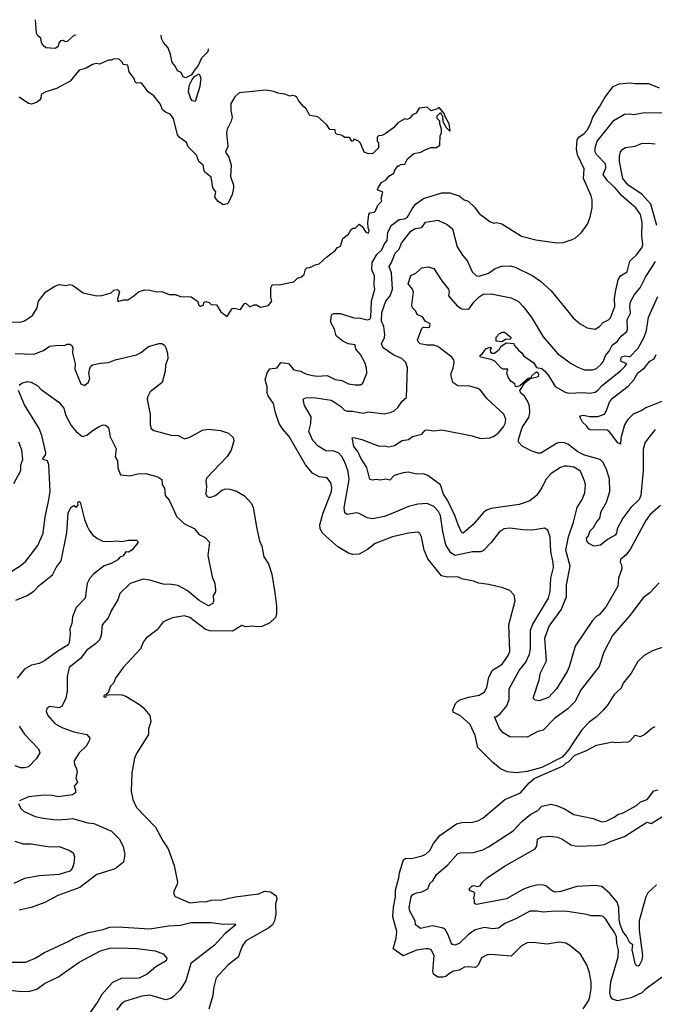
# Model space of a CAD drawing. Extents: x 1678431 to 1860718, y 384618 to 522882.
# Tile 343 of 473: x 1783519 to 1788279, y 511888 to 519276. Entities that reach past the tile are written whole.
import ezdxf

# ---------------------------------------------------------------- set-up
doc = ezdxf.new("R2010")
doc.units = 0

msp = doc.modelspace()

# ---------------------------------------------------------------- linework, layer by layer
at = {"layer": '0CON10XD'}
for points in [[(1783943.2, 519160.6), (1783925, 519158.2), (1783875, 519112), (1783859.3, 519109.3), (1783845, 519118.8), (1783825, 519117.5), (1783814.2, 519105), (1783805, 519072.5), (1783785, 519060), (1783715, 519065.6), (1783695, 519081.2), (1783682.5, 519105), (1783677.1, 519137.1), (1783655, 519155.5), (1783643.8, 519175), (1783638.1, 519276.1)], [(1784932.2, 519058.4), (1784931.2, 519035), (1784881.5, 518988.5), (1784857.9, 518932.1), (1784828.8, 518895), (1784808, 518862), (1784765, 518839.2), (1784745, 518846.2), (1784728.9, 518878.9), (1784701.7, 518891.7), (1784687.9, 518925), (1784663.8, 518955), (1784650.9, 519015), (1784632.1, 519065), (1784597.5, 519105), (1784582.5, 519135), (1784579.6, 519160.5)], [(1783340.9, 517009.1), (1783522.7, 517007.3), (1783554.1, 517015.9), (1783615, 517056.2), (1783651.2, 517115), (1783660, 517165), (1783716, 517234), (1783783.1, 517276.9), (1783815, 517289.2), (1783865, 517281.8), (1783895, 517287.9), (1783915, 517284.5), (1783995, 517226.7), (1784095, 517204.4), (1784134.2, 517205.8), (1784203.9, 517226.1), (1784223.9, 517246.1), (1784251.7, 517251.7), (1784266.7, 517236.7), (1784251.7, 517178.3), (1784255, 517162.5), (1784296.4, 517173.6), (1784330, 517175), (1784375, 517203.3), (1784410, 517235), (1784455, 517248.8), (1784495, 517246.7), (1784546.4, 517233.6), (1784586.1, 517236.1), (1784640, 517215), (1784685, 517213.3), (1784725, 517200), (1784805, 517197.5), (1784823.3, 517183.3), (1784852.5, 517165), (1784862.5, 517135), (1784875, 517127.5), (1784896.4, 517133.6), (1784900, 517155), (1784915, 517162.5), (1784940, 517155), (1784955, 517140), (1784995, 517136.7), (1785026.7, 517085), (1785075, 517050), (1785111.7, 517108.3), (1785125, 517112.5), (1785175, 517102.5), (1785205, 517147.5), (1785215, 517150), (1785245, 517122.5), (1785277, 517137), (1785295, 517137.5), (1785325, 517120), (1785385, 517132.5), (1785410, 517165), (1785402.5, 517195), (1785403.3, 517265), (1785415, 517290), (1785465, 517286.7), (1785575, 517310), (1785603.9, 517336.1), (1785633.6, 517346.4), (1785652.5, 517365), (1785663.3, 517405), (1785672.5, 517415), (1785695, 517417.5), (1785735, 517437.5), (1785766.1, 517443.9), (1785820, 517495), (1785886.4, 517543.6), (1785903.6, 517566.4), (1785925, 517577.5), (1785942.5, 517635), (1785985, 517667.5), (1786005, 517702.5), (1786018.3, 517711.7), (1786035, 517712.5), (1786065, 517740.8), (1786088.1, 517725), (1786115, 517681.2), (1786135.7, 517674.3), (1786141.2, 517695), (1786133.3, 517713.3), (1786130.3, 517755), (1786138.6, 517815), (1786145, 517826), (1786176.9, 517833.1), (1786188.1, 517841.9), (1786205.7, 517885), (1786234, 517915), (1786231.4, 517935), (1786241.7, 517981.7), (1786207, 517997), (1786202.5, 518005), (1786206.7, 518015), (1786232.5, 518055), (1786266.7, 518075), (1786287, 518103), (1786326.4, 518123.6), (1786333, 518147), (1786355, 518180), (1786365, 518180), (1786375, 518190), (1786408.3, 518191.7), (1786427, 518233), (1786475, 518272.5), (1786528.3, 518281.7), (1786559.3, 518300.7), (1786603.6, 518316.4), (1786645, 518317.5), (1786670, 518335), (1786672.5, 518405), (1786681.7, 518428.3), (1786682.5, 518455), (1786670, 518495), (1786670, 518515), (1786650, 518535), (1786650, 518555), (1786671.7, 518578.3), (1786678.3, 518578.3), (1786680, 518565), (1786690, 518555), (1786691.7, 518511.7), (1786717, 518467), (1786745, 518440), (1786747.5, 518445), (1786740, 518495), (1786707.5, 518555), (1786705, 518570), (1786665, 518617.5), (1786652.5, 518607.5), (1786605, 518592.5), (1786575, 518620), (1786515, 518612.5), (1786492.5, 518575), (1786465, 518562.5), (1786445, 518537.5), (1786425, 518527.5), (1786408.3, 518531.7), (1786355, 518502.5), (1786322.5, 518465), (1786260.7, 518419.3), (1786235, 518407.5), (1786210, 518405), (1786200, 518395), (1786200, 518365), (1786210, 518355), (1786210, 518315), (1786167, 518273), (1786135, 518270), (1786101.7, 518281.7), (1786075, 518350), (1786058.3, 518368.3), (1786025, 518380), (1786018.3, 518361.7), (1786010, 518365), (1785991.7, 518391.7), (1785955, 518392.5), (1785937, 518407), (1785895, 518417.5), (1785887.5, 518425), (1785885, 518450), (1785845, 518452.5), (1785819.3, 518489.3), (1785756.1, 518546.1), (1785695, 518556.7), (1785668, 518608), (1785646.7, 518625), (1785609.3, 518669.3), (1785596.7, 518695), (1785585, 518703.3), (1785565, 518707.5), (1785545, 518702.5), (1785506.4, 518716.4), (1785453.9, 518723.9), (1785425, 518736.7), (1785365, 518748), (1785165, 518727.5), (1785131.7, 518698.3), (1785103, 518647), (1785102, 518595), (1785113.6, 518543.6), (1785105.6, 518514.4), (1785075.7, 518454.3), (1785070, 518425), (1785080, 518325), (1785062.7, 518282.7), (1785088.8, 518245), (1785105.5, 518185.5), (1785099.5, 518099.5), (1785122, 518035), (1785122.5, 518015), (1785112.5, 517965), (1785085.7, 517905), (1785075, 517894), (1785045, 517886), (1785005, 517913.3), (1784982, 517945), (1784991.2, 517985), (1784968.8, 518015), (1784955, 518093.3), (1784905.8, 518135), (1784895.7, 518185), (1784861.8, 518211.8), (1784845, 518259.2), (1784782.8, 518322.8), (1784770, 518355), (1784714.4, 518394.4), (1784701.7, 518411.7), (1784673.3, 518535), (1784646.4, 518566.4), (1784611.7, 518581.7), (1784590.5, 518600.5), (1784572.5, 518645), (1784523.9, 518703.9), (1784482.5, 518735), (1784437.5, 518795), (1784425, 518802.5), (1784395, 518800), (1784385, 518810), (1784377.5, 518835), (1784340, 518885), (1784330, 518935), (1784295, 518940), (1784290, 518955), (1784265, 518980), (1784225, 518982.5), (1784207, 518973), (1784185, 518972.5), (1784116.4, 518943.6), (1784095, 518946.2), (1784065, 518940), (1784018, 518912), (1783965, 518896.2), (1783896.3, 518813.7), (1783795, 518760.8), (1783714.5, 518735.5), (1783679.4, 518715), (1783678.1, 518685), (1783668.3, 518671.7), (1783645, 518654.2), (1783607.3, 518642.7), (1783585, 518648), (1783515, 518695.8)], [(1784835, 518662.5), (1784815, 518666.2), (1784802.6, 518682.6), (1784785.6, 518735), (1784786.6, 518756.6), (1784793.4, 518786.6), (1784813.2, 518826.8), (1784830.5, 518849.5), (1784865, 518870), (1784877.5, 518837.5), (1784869.5, 518775), (1784835, 518662.5)], [(1787672.5, 513855), (1787638.8, 513801.2), (1787587, 513743), (1787435, 513663.8), (1787325, 513636), (1787245, 513624), (1787175, 513632), (1787125.6, 513655.6), (1787065, 513706), (1786955, 513814.2), (1786935.4, 513905), (1786897.7, 513987.7), (1786825, 514053.3), (1786770.7, 514080.7), (1786767.5, 514095), (1786786.7, 514145), (1786815, 514171.2), (1786885, 514194), (1786965, 514208.6), (1787005, 514234), (1787021.9, 514265), (1787037.8, 514342.2), (1787064.6, 514395.4), (1787138.5, 514441.5), (1787183.7, 514506.3), (1787194.4, 514535), (1787187.8, 514735), (1787236.2, 514915), (1787228.3, 514958.3), (1787195, 514992.5), (1787143, 515013), (1787038.3, 515038.3), (1786963, 515047), (1786922.3, 515062.3), (1786835, 515080), (1786806.2, 515096.2), (1786724, 515094), (1786683.3, 515103.3), (1786581, 515231), (1786553.8, 515295), (1786532.2, 515395), (1786519.6, 515419.6), (1786505, 515430.6), (1786435, 515423.6), (1786315, 515394.6), (1786186.1, 515346.1), (1786128.3, 515301.7), (1786065, 515265.6), (1786015, 515262.7), (1785985, 515273.5), (1785905, 515321.5), (1785791.5, 515421.5), (1785772.9, 515455), (1785770, 515485), (1785794.1, 515575.9), (1785858.5, 515735), (1785860, 515765), (1785851.7, 515801.7), (1785825, 515838.1), (1785765, 515845.8), (1785715, 515872.9), (1785663.1, 515935), (1785539.7, 516149.7), (1785490.8, 516205), (1785466.2, 516245), (1785438.8, 516325), (1785422.5, 516395), (1785383.4, 516453.4), (1785376.3, 516475), (1785374.7, 516524.7), (1785359.6, 516575), (1785374.1, 516625.9), (1785395, 516655.6), (1785448.9, 516665), (1785476.9, 516703.1), (1785535, 516695.7), (1785575, 516648.2), (1785625, 516639.5), (1785665, 516619.2), (1785715, 516605.6), (1785755, 516600.8), (1785825.3, 516605.3), (1785885.4, 516575.4), (1785935, 516567.7), (1785985, 516544.4), (1786035, 516535.7), (1786074.3, 516535.7), (1786092.4, 516547.6), (1786122.5, 516625), (1786120.6, 516665), (1786106.7, 516705), (1786075, 516764), (1786040.6, 516805), (1786035, 516835.7), (1785983.6, 516843.6), (1785941.9, 516865), (1785893.1, 516905), (1785879.4, 516955), (1785853.5, 517005), (1785855, 517052.5), (1785863.5, 517066.5), (1785875, 517071.4), (1785925, 517070.9), (1786025, 517038.1), (1786075, 517037.3), (1786125.3, 517024.7), (1786145, 517027.9), (1786153.6, 517045), (1786157.5, 517165), (1786182.1, 517255), (1786177.2, 517285), (1786180, 517355), (1786159, 517399), (1786163, 517455), (1786196.7, 517515), (1786235, 517549.1), (1786256.1, 517595), (1786275, 517618.7), (1786280.4, 517679.6), (1786305, 517731.1), (1786365, 517777.6), (1786405, 517781.8), (1786425, 517791.1), (1786462, 517858), (1786488.1, 517891.9), (1786546.8, 517933.2), (1786685, 517975.7), (1786745, 517976.1), (1786815.6, 517955), (1786853.9, 517923.9), (1786883.8, 517913.8), (1786929.3, 517869.3), (1786965, 517821.2), (1787045, 517760.8), (1787075, 517750), (1787095, 517753.3), (1787135, 517743.8), (1787282.3, 517652.3), (1787390, 517625), (1787548.3, 517601.7), (1787596.1, 517603.9), (1787663.6, 517626.4), (1787685, 517637.5), (1787731.7, 517678.3), (1787778.3, 517741.7), (1787798.8, 517795), (1787812.5, 517865), (1787813.3, 517925), (1787806.4, 517953.6), (1787747.5, 518085), (1787753.9, 518156.1), (1787702.7, 518262.7), (1787695.2, 518305), (1787699.3, 518375), (1787715, 518396.2), (1787749.9, 518420.1), (1787775, 518446.7), (1787800, 518495), (1787816.6, 518545), (1787868.7, 518621.3), (1787907.3, 518692.7), (1787971.4, 518775), (1788015.5, 518794.5), (1788095, 518802.5), (1788137, 518797), (1788235, 518798.4), (1788315, 518764.6)], [(1788315, 515050), (1788245, 514976.2), (1788195, 514938.8), (1788095, 514805.7), (1787965.6, 514655), (1787900.6, 514529.4), (1787866.2, 514423.8), (1787730.5, 514249.5), (1787682.4, 514157.6), (1787630, 514105), (1787532.5, 514035), (1787445, 513946), (1787405, 513935.5), (1787325, 513893.6), (1787195, 513895.6), (1787146.1, 513926.1), (1787118.9, 513958.9), (1787080, 514045), (1787095, 514048.1), (1787122.7, 514067.3), (1787173.2, 514126.8), (1787190, 514175), (1787191.5, 514255), (1787265.9, 514394.1), (1787315.2, 514454.8), (1787343.8, 514515), (1787349.7, 514555), (1787350, 514695), (1787368.8, 514741.2), (1787485.4, 514935), (1787497.3, 514985), (1787503.8, 515085), (1787523.1, 515165), (1787521.3, 515201.3), (1787503.9, 515285), (1787496.7, 515395), (1787480, 515445), (1787455, 515460.8), (1787365, 515446.7), (1787292.1, 515447.9), (1787195, 515459.6), (1787153.8, 515456.2), (1787115, 515431.4), (1787055, 515354.2), (1786995, 515291.5), (1786975, 515283.8), (1786915, 515282.1), (1786785, 515256.9), (1786751.5, 515275), (1786714.7, 515334.7), (1786692.7, 515435), (1786675.8, 515555), (1786659.7, 515585), (1786625, 515622.9), (1786575, 515646.4), (1786505, 515641.1), (1786435.5, 515624.5), (1786335, 515580.6), (1786255, 515547.3), (1786165, 515530.5), (1786125, 515537.5), (1786065, 515571.9), (1786046.4, 515576.4), (1785975, 515564.3), (1785956.7, 515576.7), (1785953.6, 515613.6), (1785989.6, 515825), (1785981.5, 515885), (1785958.7, 515955), (1785935, 515999.4), (1785910.6, 516025), (1785875, 516038), (1785815, 516042), (1785757, 516077), (1785718.8, 516118.8), (1785687, 516185), (1785702.6, 516245), (1785704.6, 516295), (1785655, 516380), (1785644.2, 516425), (1785652.5, 516435), (1785665, 516438), (1785725, 516440.8), (1785855, 516420), (1785888.3, 516401.7), (1785925, 516377.3), (1785955, 516346.2), (1785975, 516338.1), (1786015, 516338.9), (1786095, 516322.5), (1786135, 516332.5), (1786255, 516319.2), (1786305, 516330), (1786327.9, 516342.1), (1786354, 516365), (1786387.5, 516412.5), (1786419.4, 516440.6), (1786428, 516665), (1786416, 516705), (1786386.2, 516735), (1786325, 516758.5), (1786245, 516812.9), (1786232.1, 516845), (1786255, 516891.2), (1786257.9, 516915), (1786250.4, 516975), (1786233.9, 517015), (1786235, 517080), (1786264.7, 517165.3), (1786296.5, 517203.5), (1786315.4, 517255), (1786307.7, 517377.7), (1786290, 517425), (1786306.8, 517453.2), (1786334.5, 517525), (1786365.3, 517554.7), (1786381.7, 517598.3), (1786451.8, 517688.2), (1786485, 517709.2), (1786535, 517716.9), (1786563.8, 517756.2), (1786655, 517770.6), (1786725, 517738.6), (1786765, 517708), (1786800.7, 517570.7), (1786839.3, 517509.3), (1786876.9, 517465), (1786911.9, 517385), (1786945, 517354.3), (1786965, 517350.5), (1787035.2, 517374.8), (1787085, 517409.6), (1787135, 517427.7), (1787198.5, 517428.5), (1787235, 517418.1), (1787368, 517355), (1787424.6, 517314.6), (1787505, 517242), (1787669.1, 517039.1), (1787723.4, 516993.4), (1787775, 516964.2), (1787835.6, 516954.4), (1787868, 516975), (1787895.4, 517004.6), (1787935.3, 517024.7), (1787950.2, 517039.8), (1787983.8, 517125), (1787981.2, 517181.2), (1787987.1, 517235), (1788008.4, 517325), (1788025.6, 517355), (1788076.2, 517385), (1788095.4, 517465), (1788145, 517512.2), (1788185.5, 517565), (1788193.6, 517586.4), (1788185.9, 517655.9), (1788188.2, 517755), (1788175, 517814.2), (1788140.5, 517865), (1788036.4, 517955), (1787985, 518015.4), (1787927.8, 518067.8), (1787896, 518115), (1787914.7, 518165.3), (1787913.9, 518195), (1787846.2, 518265), (1787836.2, 518285), (1787834.5, 518315), (1787850, 518365), (1787977.6, 518522.4), (1788055, 518566.9), (1788095, 518570.8), (1788125, 518565.7), (1788205, 518578.5), (1788495, 518574)], [(1788297.1, 517732.9), (1788252.9, 517892.9), (1788185, 517966.9), (1788083.5, 518033.5), (1788042.8, 518085), (1788018, 518212), (1788018, 518252), (1788026.4, 518283.6), (1788042, 518305), (1788063.6, 518316.4), (1788135, 518327.1), (1788183.6, 518346.4), (1788235, 518348.9), (1788285.5, 518345.5)], [(1788325, 515630), (1788245, 515560.8), (1788215, 515518), (1788099.2, 515305), (1788068.7, 515261.3), (1788025.7, 515225), (1788022.5, 515205), (1788032.5, 515185), (1788035.8, 515155), (1788010, 515085), (1788005.4, 515024.6), (1787916.7, 514873.3), (1787865, 514810), (1787843, 514797), (1787815, 514768.1), (1787685, 514576), (1787640.5, 514419.5), (1787625, 514384.2), (1787544.4, 514255), (1787485, 514190), (1787415, 514165.8), (1787385, 514170), (1787370, 514185), (1787416.2, 514323.8), (1787426.2, 514375), (1787469.2, 514465), (1787457.8, 514635), (1787490.4, 514725), (1787581.3, 514848.7), (1787619.2, 514945), (1787621.3, 515035), (1787647.1, 515175), (1787615.3, 515294.7), (1787635.3, 515394.7), (1787674, 515506), (1787701.2, 515615), (1787738.4, 515675), (1787758.4, 515725), (1787762.5, 515785), (1787758.6, 515808.6), (1787725, 515889.4), (1787675, 515917.8), (1787626.5, 515926.5), (1787603.6, 515926.4), (1787575, 515916.9), (1787505, 515871.1), (1787465.6, 515825), (1787435.4, 515764.6), (1787394.4, 515705), (1787345, 515666.9), (1787265, 515637.8), (1787055, 515608.7), (1787020, 515595), (1786995, 515575.6), (1786920.8, 515489.2), (1786845, 515423.8), (1786835, 515426.7), (1786806.8, 515486.8), (1786783.7, 515555), (1786730.3, 515665), (1786696.9, 515715), (1786675.4, 515785), (1786580.8, 515855), (1786547.7, 515867.7), (1786495, 515865.5), (1786435, 515881.5), (1786395, 515876.9), (1786328.8, 515855), (1786295, 515820.8), (1786265, 515829.2), (1786225, 515821.4), (1786195, 515827.1), (1786165, 515820.6), (1786144.3, 515825), (1786122.7, 515915), (1786077.1, 515985), (1786054.6, 516035), (1786025, 516072.5), (1786012, 516138), (1786025, 516140), (1786085, 516126.4), (1786215.8, 516075.8), (1786255, 516078.5), (1786285, 516070.8), (1786329.5, 516080.5), (1786388, 516118), (1786435, 516126.7), (1786465, 516148.1), (1786534.3, 516165.7), (1786560, 516195), (1786575, 516199.2), (1786625, 516191.2), (1786685, 516199.2), (1786913.8, 516153.8), (1786975, 516134.5), (1787045, 516138.1), (1787072.2, 516147.8), (1787107.2, 516172.8), (1787148.3, 516221.7), (1787160, 516245), (1787165.7, 516275.7), (1787150.8, 516315), (1787025, 516432.5), (1786975, 516496.7), (1786955, 516510), (1786895.9, 516525.9), (1786805, 516530), (1786767.1, 516555), (1786753.8, 516615), (1786771.2, 516665), (1786777.5, 516705), (1786774.5, 516725), (1786760.4, 516745), (1786655, 516824.7), (1786625, 516833.2), (1786575, 516834.6), (1786523.8, 516845), (1786507.9, 516857.9), (1786502.9, 516875), (1786535, 516960), (1786545, 516968.8), (1786585, 516966.5), (1786595.3, 516975), (1786597.8, 516995), (1786560, 517015), (1786543.3, 517045), (1786500, 517065), (1786489.7, 517089.7), (1786465.6, 517115), (1786460, 517135), (1786472.5, 517235), (1786464.7, 517254.7), (1786432.7, 517295), (1786452.5, 517357.5), (1786490, 517375), (1786535, 517413.8), (1786582.3, 517422.3), (1786625, 517408), (1786685, 517316.2), (1786734, 517255), (1786739.2, 517235), (1786735.7, 517205), (1786800.2, 517130.2), (1786835, 517106.7), (1786886.9, 517103.1), (1786925, 517156.5), (1786965, 517196.4), (1786995, 517215.4), (1787055, 517219.5), (1787205, 517190), (1787260.6, 517160.6), (1787295.6, 517125), (1787355, 517045.8), (1787445, 516895.8), (1787555, 516769.2), (1787655, 516697.1), (1787705, 516668.6), (1787755, 516650), (1787815, 516648.1), (1787845, 516660), (1787883.6, 516695), (1787897.9, 516715), (1787912.8, 516757.2), (1787940.5, 516789.5), (1787962.9, 516835), (1787999.2, 516860.9), (1788029.2, 516900.8), (1788072.4, 516937.6), (1788078.2, 516955), (1788076, 517024), (1788099.7, 517075), (1788095.3, 517125), (1788100.7, 517159.3), (1788131.1, 517215), (1788173.5, 517265), (1788214, 517344), (1788287.6, 517462.4)], [(1788285, 516201.5), (1788211.5, 516105), (1788194.5, 516054.5), (1788194.6, 515894.6), (1788178.2, 515705), (1788164.5, 515675), (1788103.2, 515615), (1788043.3, 515536.7), (1788001.5, 515455), (1787995, 515424), (1787985, 515408.2), (1787928, 515375), (1787875, 515332.2), (1787825, 515326.2), (1787788.9, 515345), (1787772.2, 515365), (1787771.4, 515385), (1787785, 515403.8), (1787795, 515437.1), (1787822.7, 515465), (1787845.3, 515505), (1787871.1, 515535), (1787880.7, 515585), (1787921.5, 515655), (1787945.3, 515734.7), (1787941.9, 515831.9), (1787920.1, 515900.1), (1787894.2, 515954.2), (1787875, 515973.5), (1787855, 515982.1), (1787755, 516009.7), (1787705, 516032.9), (1787630.8, 516090.9), (1787605, 516100.4), (1787565, 516102.7), (1787545, 516096.7), (1787427.6, 516022.4), (1787405, 516022.5), (1787355, 516041.7), (1787288.2, 516075), (1787261.1, 516105), (1787260.8, 516125), (1787287.2, 516215), (1787338.4, 516291.6), (1787344.7, 516325), (1787343.4, 516375), (1787330.4, 516410.4), (1787305, 516451.5), (1787278.5, 516475), (1787271.4, 516495), (1787308.8, 516551.2), (1787347, 516583), (1787410, 516600), (1787413.8, 516615), (1787408.8, 516625), (1787395, 516631.2), (1787385, 516626.7), (1787360, 516605), (1787351.7, 516588.3), (1787332.5, 516585), (1787270, 516530), (1787245, 516521.2), (1787237.5, 516525), (1787232.5, 516545), (1787205, 516562.5), (1787185, 516590), (1787172.5, 516625), (1787180, 516655), (1787145, 516653.3), (1787127.5, 516665), (1787083.9, 516713.9), (1787056.4, 516726.4), (1786975, 516743.3), (1786970, 516755), (1786989.3, 516770.7), (1787015, 516806.7), (1787045, 516820), (1787057.5, 516815), (1787048.3, 516801.7), (1787050.7, 516780.7), (1787063.6, 516773.6), (1787080, 516775), (1787117.5, 516805), (1787127, 516823), (1787168.3, 516851.7), (1787225, 516847.5), (1787227.5, 516835), (1787263.9, 516793.9), (1787285, 516776.7), (1787301.2, 516751.2), (1787373.8, 516705), (1787395, 516667.5), (1787435, 516658.1), (1787455, 516642.2), (1787485, 516606.5), (1787535.6, 516525), (1787610.9, 516480.9), (1787635, 516474.5), (1787745, 516479.6), (1787795, 516474.4), (1787835, 516482.2), (1787855, 516495.6), (1787889.5, 516535), (1788025, 516641.5), (1788058.2, 516675), (1788072.7, 516695), (1788031.3, 516711.3), (1788027.1, 516727.1), (1788033.3, 516746.7), (1788064.1, 516754.1), (1788095, 516745.5), (1788158.8, 516811.2), (1788203.9, 516895), (1788219.6, 516945), (1788235.4, 517045), (1788305, 517199.4)], [(1787135, 516860), (1787092.5, 516865), (1787094, 516895), (1787115, 516920), (1787138.3, 516931.7), (1787155, 516932.5), (1787203.3, 516895), (1787200, 516880), (1787163, 516877), (1787135, 516860)], [(1783485, 516772.1), (1783625, 516766.4), (1783696.9, 516793.1), (1783743.3, 516826.7), (1783815, 516834.4), (1783855, 516832), (1783875, 516841.2), (1783895, 516842), (1783908, 516835), (1783916.8, 516816.8), (1783914.3, 516774.3), (1783933.8, 516695), (1783933.3, 516655), (1783978, 516545), (1784005, 516532), (1784035, 516556.2), (1784044.2, 516584.2), (1784038.6, 516625), (1784045, 516660), (1784051.2, 516675), (1784065, 516685.8), (1784125, 516698.6), (1784185, 516702.7), (1784235, 516723.6), (1784395, 516762.5), (1784425, 516776.7), (1784485, 516822.9), (1784565, 516846.2), (1784585.9, 516845.9), (1784603.9, 516833.9), (1784616.2, 516815), (1784628, 516775), (1784630, 516735), (1784611.9, 516685), (1784610.9, 516639.1), (1784588, 516555), (1784498.6, 516485), (1784477.1, 516445), (1784475.8, 516425), (1784497.5, 516315), (1784498, 516235), (1784505, 516207.5), (1784525, 516192.5), (1784655, 516159.4), (1784707.5, 516155), (1784755, 516131.9), (1784795, 516143.1), (1784890, 516195), (1784935, 516204.3), (1785024.2, 516194.2), (1785084.2, 516174.2), (1785120.5, 516140.5), (1785125.9, 516115.9), (1785105.8, 516045), (1785075, 515998), (1784919.4, 515835), (1784914.5, 515814.5), (1784919.2, 515775), (1784915.6, 515715), (1784925, 515699.2), (1784945, 515691.4), (1784986.7, 515705), (1785035, 515746), (1785065, 515755.8), (1785094.2, 515754.2), (1785145, 515737.5), (1785205, 515703.3), (1785256.9, 515646.9), (1785270.6, 515615), (1785297, 515457), (1785317.5, 515365), (1785334.2, 515325), (1785350, 515245), (1785385, 515192.5), (1785410, 515115), (1785432.5, 514975), (1785444.6, 514875), (1785444.5, 514815), (1785438.3, 514791.7), (1785392.6, 514747.4), (1785336.2, 514723.8), (1785295, 514720.6), (1785265, 514726.7), (1785215, 514720), (1785185, 514730.8), (1785115, 514687.5), (1784945, 514689.6), (1784911.6, 514701.6), (1784795, 514791.5), (1784755, 514803.8), (1784665, 514788), (1784595, 514758), (1784550.9, 514699.1), (1784468, 514635), (1784445.8, 514605), (1784425.5, 514554.5), (1784294.2, 514415), (1784238, 514335), (1784222, 514298), (1784201.2, 514275), (1784183.6, 514226.4)], [(1788365, 516423.3), (1788215.4, 516364.6), (1788185, 516343.6), (1788121.2, 516315), (1788080, 516275), (1788056, 516235), (1788027.8, 516135), (1788025, 516090), (1788005, 516101.2), (1787942.7, 516182.7), (1787925.3, 516195.3), (1787798.8, 516198.8), (1787785, 516206), (1787769.6, 516229.6), (1787741.4, 516255), (1787720, 516295), (1787726.4, 516303.6), (1787745, 516307.5), (1787795, 516297.8), (1787855, 516298.5), (1787905, 516315.6), (1787918.2, 516335), (1787943.5, 516405), (1787965, 516437.1), (1788083, 516527), (1788126.3, 516573.6), (1788155, 516626.2), (1788205, 516663.5), (1788245, 516713.5), (1788278.2, 516731.8), (1788291.8, 516765)], [(1783515, 516533.8), (1783535, 516548), (1783575, 516562.2), (1783605, 516557.1), (1783655, 516529.4), (1783681.1, 516501.1), (1783813.3, 516405), (1783850.3, 516360.3), (1783865, 516306.7), (1783905, 516230), (1783941.9, 516185), (1783985, 516152), (1783995, 516148.8), (1784025, 516160.8), (1784070.8, 516195), (1784115, 516224.3), (1784145, 516235.6), (1784163.1, 516233.1), (1784185.6, 516215.6), (1784196.9, 516145), (1784242.2, 516055), (1784235.6, 515995), (1784252.5, 515965), (1784255, 515912.5), (1784275, 515861.2), (1784345, 515853.8), (1784405, 515868.8), (1784465, 515870), (1784555, 515846.2), (1784585.8, 515825.8), (1784586.7, 515785), (1784605, 515760), (1784611.2, 515705), (1784640.6, 515670.6), (1784698.6, 515545), (1784755, 515492.9), (1784827.1, 515457.1), (1784865, 515414.3), (1784910.6, 515390.6), (1784942, 515355), (1784928.9, 515255), (1784961.9, 515095), (1784982.5, 515045), (1784988.8, 514998.8), (1784987.6, 514982.4), (1784970, 514955), (1784972.5, 514915), (1784967.5, 514895), (1784935, 514877.5), (1784865, 514918.5), (1784774.2, 514994.2), (1784705, 515030.5), (1784658.3, 515038.3), (1784595, 515039.5), (1784495, 515070.6), (1784445, 515079.2), (1784346.7, 515045), (1784269.5, 514970.5), (1784255, 514922.5), (1784207.5, 514845), (1784182.4, 514787.6), (1784138, 514735), (1784131.1, 514655), (1784117.3, 514622.7), (1784088.3, 514591.7), (1784022.9, 514545), (1783976.2, 514483.8), (1783889.2, 514415), (1783874.4, 514345), (1783874.2, 514234.2), (1783866, 514185), (1783835, 514123.3), (1783815, 514113.8), (1783745, 514122), (1783723.1, 514106.9), (1783718, 514085), (1783730, 514055), (1783783.3, 513995), (1783835, 513966), (1783925, 513932.9), (1784021.7, 513911.7), (1784044, 513885), (1784040, 513865), (1784017.5, 513825), (1783966.2, 513775), (1783927.5, 513715), (1783930, 513685), (1783943.6, 513663.6), (1783950, 513635), (1783940, 513585), (1783952.5, 513555), (1783927.5, 513525), (1783937.5, 513495), (1783936.7, 513475), (1783915, 513460), (1783803.9, 513443.9), (1783765, 513453.8), (1783705, 513458), (1783585, 513446), (1783517.5, 513415)], [(1783455, 515136.9), (1783528.7, 515181.3), (1783565, 515212), (1783655, 515331.2), (1783695.5, 515424.5), (1783710.9, 515545), (1783735, 515660), (1783748.2, 515735), (1783736.5, 515935), (1783726.3, 515966.3), (1783695.9, 515975.9), (1783693.2, 515983.2), (1783711.8, 516008.2), (1783715.9, 516025), (1783685, 516156.2), (1783665, 516208.1), (1783554.7, 516385), (1783510, 516495)], [(1783476, 515795), (1783526.6, 515893.4), (1783528.1, 515935), (1783541.9, 515975), (1783534.5, 516045), (1783513, 516107)], [(1783488.8, 514921.2), (1783574.2, 514955), (1783625, 514987.8), (1783665, 515030), (1783765, 515110), (1783793.6, 515165), (1783829.2, 515215), (1783871.8, 515425), (1783881.8, 515575), (1783905, 515617.5), (1783925, 515630), (1783945, 515617.5), (1783956.7, 515635), (1783953.8, 515656.2), (1783965, 515660), (1783972.5, 515655), (1784004.5, 515525), (1784025.4, 515475.4), (1784039.4, 515445), (1784067.3, 515407.3), (1784102.2, 515382.2), (1784143.6, 515363.6), (1784195, 515361.1), (1784246.7, 515366.7), (1784285, 515362), (1784335, 515372), (1784395, 515370), (1784405, 515360), (1784405, 515350), (1784361.2, 515295), (1784335, 515280.8), (1784315, 515283.3), (1784295, 515254.2), (1784268.8, 515241.2), (1784255, 515224), (1784203.8, 515195), (1784151.7, 515178.3), (1784075, 515119.4), (1784044.7, 515085.3), (1784025.4, 515044.6), (1784010, 514935), (1783943.3, 514865), (1783913.9, 514795), (1783909.2, 514745), (1783896.1, 514705), (1783897.5, 514665), (1783888.9, 514601.1), (1783881.9, 514585), (1783796.9, 514533.1), (1783705, 514465.3), (1783665, 514445.3), (1783606.4, 514433.6), (1783555, 514402.5), (1783499.4, 514335)], [(1788365, 514576.2), (1788265, 514540), (1788202.5, 514505), (1788155, 514460), (1788105, 514373.3), (1788045, 514297.5), (1788029.6, 514260.4), (1787977, 514213), (1787926.8, 514133.2), (1787894.4, 514095.6), (1787844.3, 514045.7), (1787790, 514005), (1787735, 513946.7), (1787672.5, 513855)], [(1784183.6, 514226.4), (1784168.3, 514211.7), (1784150, 514205), (1784150, 514195), (1784165, 514193.3), (1784171.7, 514208.3), (1784195, 514213.3), (1784285, 514209.2), (1784315, 514200), (1784418.3, 514138.3), (1784445.5, 514115.5), (1784495.8, 514055), (1784502.3, 514007.7), (1784484.2, 513955), (1784485, 513912.5), (1784395, 513770), (1784380, 513735), (1784360.8, 513625), (1784354.2, 513485), (1784367.5, 513425), (1784395.8, 513365), (1784536.4, 513216.4), (1784591.4, 513115), (1784633.6, 513053.6), (1784678.6, 512928.6), (1784703.1, 512805), (1784701.3, 512788.7), (1784676, 512735), (1784676, 512715), (1784685.9, 512695.9), (1784795, 512648.5), (1784885, 512659.6), (1784915, 512657.9), (1784955, 512669.3), (1785035, 512671.2), (1785135, 512693.5), (1785313.8, 512716.2), (1785355, 512736.4), (1785400.9, 512730.9), (1785443, 512703), (1785446.8, 512676.8), (1785437.9, 512642.1), (1785440, 512565), (1785430, 512515), (1785415.3, 512484.7), (1785388.5, 512461.5), (1785215.6, 512365), (1785188.1, 512325), (1785157.9, 512242.1), (1785081.4, 512185), (1784993.1, 512086.9), (1784973.8, 512006.2), (1784968.5, 511955), (1784937.4, 511852.6)], [(1783516, 513976), (1783555, 513915.7), (1783661.2, 513805), (1783670, 513775), (1783645, 513733.8), (1783585, 513670), (1783555, 513661.9), (1783525, 513663.1), (1783485, 513676.7)], [(1787744.6, 511855.4), (1787784.5, 511915.5), (1787795.4, 511944.6), (1787805.6, 512005), (1787804.4, 512055), (1787792.9, 512125), (1787774, 512185), (1787725, 512263.3), (1787645, 512330), (1787615, 512346.2), (1787565, 512354), (1787475, 512340), (1787371.2, 512351.2), (1787325, 512348.6), (1787282.6, 512327.4), (1787205, 512248.6), (1787055, 512261.9), (1787025, 512258.6), (1786983.8, 512236.2), (1786958.6, 512181.4), (1786945, 512169.2), (1786934.3, 512164.3), (1786885, 512170), (1786855, 512166.5), (1786815, 512143.8), (1786773.9, 512136.1), (1786734.7, 512115.3), (1786715, 512096.7), (1786695, 512092), (1786655, 512092.2), (1786623.1, 512115), (1786618.5, 512135), (1786627.1, 512255), (1786605, 512297.1), (1786585.5, 512305.5), (1786565, 512305.5), (1786495, 512294.5), (1786395, 512252.5), (1786320, 512305), (1786342.9, 512385), (1786347.5, 512435), (1786318.2, 512545), (1786323.4, 512616.6), (1786338.8, 512695), (1786337.5, 512745), (1786362.9, 512837.1), (1786366.7, 512875), (1786398.8, 512971.2), (1786415, 512984.3), (1786457.8, 512982.2), (1786538.3, 513001.7), (1786565, 513013.8), (1786595, 513041.2), (1786621.9, 513095), (1786671.4, 513155), (1786795, 513243.5), (1786835, 513252.7), (1786915, 513255.8), (1786955, 513264.2), (1786993.8, 513283.8), (1787158.8, 513425), (1787275, 513474), (1787340.3, 513549.7), (1787377.1, 513582.9), (1787595, 513677.5), (1787615, 513697.5), (1787635, 513707.5), (1787683, 513757), (1787765, 513790), (1787845, 513832.5), (1787965, 513857.5), (1787985, 513852.5), (1788083, 513857), (1788095, 513862.5), (1788135, 513906.7), (1788175, 513896.7), (1788205, 513912.5), (1788259.3, 513960.7), (1788285, 513972.5)], [(1788354.7, 512105.3), (1788210.1, 511999.9), (1788185, 511974.5), (1788105, 511935.6), (1788003.9, 511913.9), (1787965, 511925.7), (1787952.1, 511945), (1787945.4, 511975), (1787953.8, 512056.2), (1788008.3, 512245), (1788011.1, 512295), (1787998.6, 512345), (1787995.2, 512395), (1787975, 512437.7), (1787949.1, 512469.1), (1787915, 512528), (1787895, 512546.2), (1787875, 512552), (1787805, 512552), (1787772.7, 512562.7), (1787625.3, 512585.3), (1787535, 512587.9), (1787445, 512580), (1787398, 512588), (1787345, 512586.5), (1787245, 512532.2), (1787158.8, 512495), (1787109.3, 512460.7), (1787065, 512455.5), (1787004.6, 512465.4), (1786935, 512447.9), (1786885, 512411.1), (1786815, 512345.6), (1786783, 512333), (1786765, 512338), (1786755, 512348.8), (1786729.6, 512415), (1786709.2, 512449.1), (1786695, 512460), (1786615, 512476.9), (1786526, 512456), (1786488.8, 512485), (1786484, 512515), (1786445, 512586.2), (1786439.1, 512615), (1786455.6, 512695), (1786468.2, 512711.8), (1786495, 512725.6), (1786535, 512731.8), (1786581.2, 512755), (1786596.2, 512795), (1786617.7, 512815), (1786645, 512863.1), (1786730, 512935), (1786805, 513020), (1786825, 513025.6), (1786923, 513027), (1786991.7, 513048.3), (1787035, 513070.8), (1787220.6, 513189.4), (1787285, 513260.5), (1787353.1, 513315), (1787405, 513342.7), (1787434.1, 513375.9), (1787505, 513389.1), (1787545, 513380.5), (1787605, 513354.5), (1787675, 513313.5), (1787821.2, 513281.2), (1787885, 513257.9), (1787917.3, 513262.7), (1787977.8, 513292.2), (1788005, 513311.5), (1788045, 513325.3), (1788145, 513380.4), (1788175, 513406.4), (1788225, 513425.8), (1788275, 513490), (1788305, 513497.9)], [(1783510, 513395), (1783526.4, 513356.4), (1783552.5, 513335), (1783635, 513298), (1783695, 513284.2), (1783795, 513273.1), (1783875, 513278.6), (1783915, 513281.4), (1784030.9, 513250.9), (1784075, 513245.8), (1784206.9, 513186.9), (1784265, 513128.8), (1784295, 513072.5), (1784308.8, 513015), (1784297.5, 512955), (1784235, 512903.8), (1784096.8, 512863.2), (1783970, 512765), (1783805, 512704.3), (1783708.3, 512651.7), (1783605.4, 512614.6), (1783515, 512594.4)], [(1788294.2, 512785.8), (1788231.1, 512725), (1788214.5, 512695), (1788164.6, 512515), (1788165.5, 512445), (1788189.5, 512255), (1788185, 512220), (1788165, 512178.8), (1788155, 512173.3), (1788138.8, 512185), (1788113.7, 512296.3), (1788116.7, 512335), (1788095, 512350.6), (1788069.9, 512399.9), (1788043.7, 512435), (1788023, 512487), (1788015.2, 512525), (1788011.7, 512615), (1788001.1, 512655), (1787945, 512718.8), (1787885, 512772.3), (1787835, 512778.5), (1787696.9, 512773.1), (1787576.6, 512733.4), (1787535, 512729.6), (1787515, 512736.4), (1787465, 512778.2), (1787435, 512783.9), (1787395, 512781.1), (1787345, 512770.7), (1787297.8, 512752.2), (1787169.9, 512680.1), (1786945, 512637.5), (1786930, 512645), (1786930, 512675), (1786920, 512685), (1786927, 512693), (1786931.7, 512721.7), (1786921.7, 512731.7), (1786895, 512740), (1786890, 512755), (1786910, 512775), (1786925, 512780), (1786955, 512772.5), (1786973.3, 512776.7), (1786990.6, 512805), (1787025, 512837.8), (1787155, 512923.5), (1787385.4, 513054.6), (1787396.9, 513075), (1787403.6, 513126.4), (1787435, 513145.6), (1787495, 513149.6), (1787555, 513141.2), (1787592.5, 513125), (1787653.8, 513085), (1787695, 513074.5), (1787845, 513078.8), (1787905, 513088.2), (1787955, 513113.3), (1788055, 513146.5), (1788215, 513249.2), (1788225, 513253.8), (1788255, 513244.3), (1788405, 513338.6)], [(1783481.9, 513111.9), (1783545, 513093.1), (1783605, 513091.4), (1783745, 513069.5), (1783815, 513071.2), (1783895, 513041.5), (1783921.1, 513025), (1783929.5, 512995), (1783925.9, 512944.1), (1783912.4, 512907.6), (1783894, 512886), (1783815, 512862.3), (1783667.8, 512852.2), (1783555, 512831.5), (1783475, 512793.6)], [(1783455, 512203.3), (1783565, 512204.3), (1783636.2, 512233.8), (1783705, 512275.7), (1783881.7, 512358.3), (1783925, 512385.5), (1784035, 512427.5), (1784145, 512450.4), (1784195, 512467.1), (1784255, 512470.4), (1784495, 512455.4), (1784635, 512478.2), (1784725, 512481.2), (1784784.1, 512495.9), (1784805, 512500.9), (1784955, 512502.5), (1785045, 512490), (1785132.3, 512492.3), (1785139.2, 512485), (1785059.6, 512420.4), (1784979.3, 512330.7), (1784803.1, 512195), (1784764.4, 512065), (1784723.7, 511996.3), (1784671.2, 511945), (1784649.1, 511930.9), (1784615, 511920.8), (1784495, 511957.9), (1784435, 511948.5), (1784305, 511910), (1784280.4, 511889.6), (1784245.5, 511845)], [(1783415, 511996.4), (1783536.4, 511983.6), (1783595, 511986.4), (1783648.3, 512001.7), (1783705, 512043.5), (1783809.2, 512095), (1783837.1, 512115), (1783964.7, 512205.3), (1784125, 512288.2), (1784195, 512309.6), (1784273.1, 512313.1), (1784396.9, 512306.9), (1784535, 512288.8), (1784595, 512266.7), (1784622.5, 512235), (1784616.7, 512215), (1784540.9, 512169.1), (1784475, 512114.6), (1784415, 512085.3), (1784385, 512081.3), (1784285, 512085.4), (1784215, 512052.7), (1784135, 511960.6), (1784105, 511908.1), (1783976.2, 511723.8)]]:
    msp.add_lwpolyline(points, dxfattribs=at)

doc.saveas('drawing.dxf')
